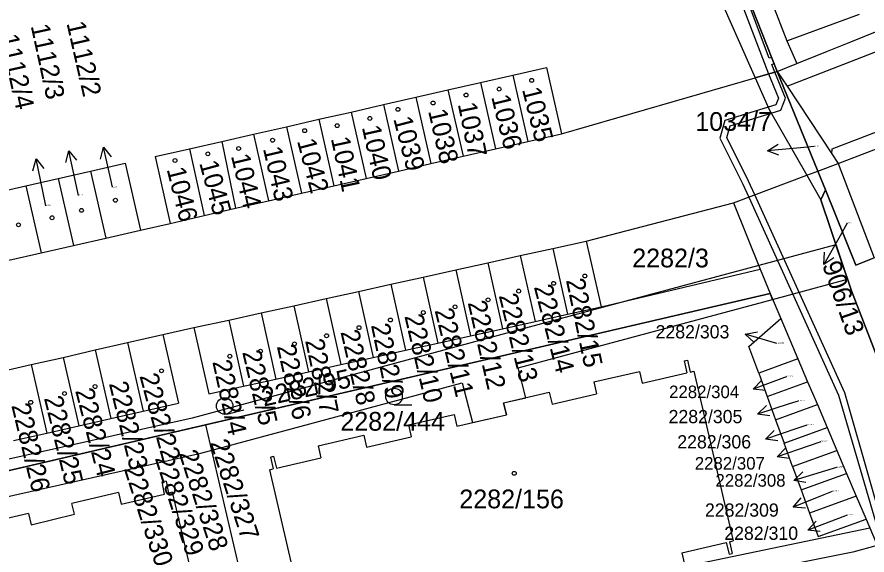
# Model space of a CAD drawing. Extents: x -785744 to -782822, y -1067550 to -1063910.
# Drawn here: x -783802 to -783724.9, y -1065942.6 to -1065893.8 of the extents above; entities that cross this region are included whole.
import ezdxf

# ---------------------------------------------------------------- set-up
doc = ezdxf.new("R2010")
doc.units = 0
for name, color, linetype in [('Hranice parcel', 7, 'Continuous'), ('Parcelní čísla', 7, 'Continuous'), ('Pop_ČP_popisy', 7, 'Continuous'), ('Vnitřní kresba', 7, 'Continuous'), ('Věcná břemena k části', 7, 'Continuous'), ('Značky budov', 7, 'Continuous'), ('Značky kultur', 7, 'Continuous')]:
    doc.layers.add(name, color=color, linetype=linetype)

msp = doc.modelspace()

# ---------------------------------------------------------------- linework, layer by layer
at = {"layer": 'Hranice parcel'}
for p, q in [((-783784.86, -1065930.76), (-783748.46, -1065922.3)), ((-783731.13, -1065924.78), (-783734.69, -1065926.07)), ((-783733.92, -1065928.19), (-783730.25, -1065926.85)), ((-783733.15, -1065930.3), (-783729.37, -1065928.93)), ((-783830.47, -1065941.37), (-783784.86, -1065930.76)), ((-783784.86, -1065930.76), (-783779.64, -1065953.08)), ((-783728.49, -1065931), (-783727.6, -1065933.08)), ((-783730.84, -1065936.65), (-783726.72, -1065935.16)), ((-783725.84, -1065937.23), (-783730.07, -1065938.77))]:
    msp.add_line(p, q, dxfattribs=at)
for points in [[(-783740.72, -1065879.17), (-783733, -1065898.71)], [(-783733.5, -1065892.43), (-783732.14, -1065895.94)], [(-783731.23, -1065897.99), (-783728.45, -1065896.87), (-783726.33, -1065896.02), (-783719.84, -1065893.4)], [(-783732.14, -1065895.94), (-783731.23, -1065897.99)], [(-783757, -1065899.05), (-783753.93, -1065898.36)], [(-783753.93, -1065898.36), (-783752.56, -1065904.36)], [(-783752.56, -1065904.36), (-783735.01, -1065899.29), (-783733, -1065898.71)], [(-783733, -1065898.71), (-783731.23, -1065897.99)], [(-783733, -1065898.71), (-783732.12, -1065900.04)], [(-783733, -1065898.71), (-783729.33, -1065907.76)], [(-783759.93, -1065899.72), (-783757, -1065899.05)], [(-783757, -1065899.05), (-783755.63, -1065905.06)], [(-783762.87, -1065900.39), (-783759.93, -1065899.72)], [(-783759.93, -1065899.72), (-783758.57, -1065905.73)], [(-783732.12, -1065900.04), (-783728.07, -1065906.17)], [(-783768.73, -1065901.72), (-783765.8, -1065901.05)], [(-783765.8, -1065901.05), (-783762.87, -1065900.39)], [(-783765.8, -1065901.05), (-783764.43, -1065907.07)], [(-783762.87, -1065900.39), (-783761.5, -1065906.4)], [(-783771.66, -1065902.39), (-783768.73, -1065901.72)], [(-783768.73, -1065901.72), (-783767.37, -1065907.75)], [(-783774.59, -1065903.05), (-783771.66, -1065902.39)], [(-783771.66, -1065902.39), (-783770.3, -1065908.42)], [(-783777.52, -1065903.72), (-783774.59, -1065903.05)], [(-783774.59, -1065903.05), (-783773.23, -1065909.09)], [(-783780.5, -1065904.4), (-783777.52, -1065903.72)], [(-783777.52, -1065903.72), (-783776.17, -1065909.76)], [(-783727.48, -1065907.06), (-783718.64, -1065903.66)], [(-783783.39, -1065905.05), (-783780.5, -1065904.4)], [(-783780.5, -1065904.4), (-783779.15, -1065910.44)], [(-783755.63, -1065905.06), (-783752.56, -1065904.36)], [(-783786.32, -1065905.72), (-783783.39, -1065905.05)], [(-783783.39, -1065905.05), (-783782.13, -1065911.1)], [(-783758.57, -1065905.73), (-783755.63, -1065905.06)], [(-783789.43, -1065906.43), (-783786.32, -1065905.72)], [(-783789.43, -1065906.43), (-783788.08, -1065912.49)], [(-783786.32, -1065905.72), (-783784.97, -1065911.77)], [(-783764.43, -1065907.07), (-783761.5, -1065906.4)], [(-783761.5, -1065906.4), (-783758.57, -1065905.73)], [(-783728.07, -1065906.17), (-783727.48, -1065907.06)], [(-783795.29, -1065907.74), (-783792.14, -1065907.02)], [(-783792.14, -1065907.02), (-783790.75, -1065913.1)], [(-783767.37, -1065907.75), (-783764.43, -1065907.07)], [(-783729.33, -1065907.76), (-783727.48, -1065907.06)], [(-783727.48, -1065907.06), (-783724.21, -1065915.62)], [(-783798.22, -1065908.41), (-783795.29, -1065907.74)], [(-783795.29, -1065907.74), (-783793.9, -1065913.82)], [(-783770.3, -1065908.42), (-783767.37, -1065907.75)], [(-783736.96, -1065910.64), (-783730.31, -1065908.13), (-783729.33, -1065907.76)], [(-783729.33, -1065907.76), (-783728.62, -1065909.46)], [(-783801.15, -1065909.07), (-783798.22, -1065908.41)], [(-783798.22, -1065908.41), (-783796.84, -1065914.49)], [(-783773.23, -1065909.09), (-783770.3, -1065908.42)], [(-783804.08, -1065909.74), (-783801.15, -1065909.07)], [(-783801.15, -1065909.07), (-783799.77, -1065915.15)], [(-783776.17, -1065909.76), (-783773.23, -1065909.09)], [(-783728.62, -1065909.46), (-783729.04, -1065910.34)], [(-783728.62, -1065909.46), (-783725.87, -1065916.27)], [(-783779.15, -1065910.44), (-783776.17, -1065909.76)], [(-783782.13, -1065911.1), (-783779.15, -1065910.44)], [(-783750.34, -1065914.09), (-783736.96, -1065910.64)], [(-783736.96, -1065910.64), (-783734.55, -1065916.64)], [(-783726.28, -1065918.6), (-783729.04, -1065910.34)], [(-783788.08, -1065912.49), (-783784.97, -1065911.77)], [(-783784.97, -1065911.77), (-783782.13, -1065911.1)], [(-783790.75, -1065913.1), (-783788.08, -1065912.49)], [(-783793.9, -1065913.82), (-783790.75, -1065913.1)], [(-783796.84, -1065914.49), (-783793.9, -1065913.82)], [(-783753.37, -1065914.76), (-783750.34, -1065914.09)], [(-783750.34, -1065914.09), (-783748.97, -1065920.05)], [(-783799.77, -1065915.15), (-783796.84, -1065914.49)], [(-783756.31, -1065915.41), (-783753.37, -1065914.76)], [(-783753.37, -1065914.76), (-783752.03, -1065920.73)], [(-783802.7, -1065915.82), (-783799.77, -1065915.15)], [(-783759.25, -1065916.06), (-783756.31, -1065915.41)], [(-783756.31, -1065915.41), (-783754.97, -1065921.38)], [(-783725.87, -1065916.27), (-783724.21, -1065915.62)], [(-783762.17, -1065916.71), (-783759.25, -1065916.06)], [(-783759.25, -1065916.06), (-783757.92, -1065922.04)], [(-783765.11, -1065917.36), (-783762.17, -1065916.71)], [(-783762.17, -1065916.71), (-783760.84, -1065922.69)], [(-783748.97, -1065920.05), (-783734.55, -1065916.64)], [(-783734.55, -1065916.64), (-783733.65, -1065918.86)], [(-783771, -1065918.66), (-783768.04, -1065918.01)], [(-783768.04, -1065918.01), (-783765.11, -1065917.36)], [(-783768.04, -1065918.01), (-783766.71, -1065923.99)], [(-783765.11, -1065917.36), (-783763.78, -1065923.34)], [(-783773.91, -1065919.31), (-783771, -1065918.66)], [(-783771, -1065918.66), (-783769.67, -1065924.65)], [(-783723.87, -1065924.78), (-783726.28, -1065918.6)], [(-783776.86, -1065919.96), (-783773.91, -1065919.31)], [(-783773.91, -1065919.31), (-783772.58, -1065925.3)], [(-783748.46, -1065922.3), (-783733.65, -1065918.86)], [(-783733.65, -1065918.86), (-783732.68, -1065921.13)], [(-783779.8, -1065920.61), (-783776.86, -1065919.96)], [(-783776.86, -1065919.96), (-783775.53, -1065925.95)], [(-783752.03, -1065920.73), (-783748.97, -1065920.05)], [(-783782.74, -1065921.26), (-783779.8, -1065920.61)], [(-783779.8, -1065920.61), (-783778.47, -1065926.61)], [(-783754.97, -1065921.38), (-783752.03, -1065920.73)], [(-783785.92, -1065921.93), (-783782.74, -1065921.26)], [(-783782.74, -1065921.26), (-783781.41, -1065927.26)], [(-783757.92, -1065922.04), (-783754.97, -1065921.38)], [(-783735.57, -1065923.65), (-783732.68, -1065921.13)], [(-783732.68, -1065921.13), (-783731.13, -1065924.78)], [(-783791.94, -1065923.3), (-783788.73, -1065922.57)], [(-783788.73, -1065922.57), (-783785.92, -1065921.93)], [(-783788.73, -1065922.57), (-783787.31, -1065928.78)], [(-783785.92, -1065921.93), (-783784.56, -1065927.96)], [(-783760.84, -1065922.69), (-783757.92, -1065922.04)], [(-783794.86, -1065923.97), (-783791.94, -1065923.3)], [(-783791.94, -1065923.3), (-783790.52, -1065929.51)], [(-783766.71, -1065923.99), (-783763.78, -1065923.34)], [(-783763.78, -1065923.34), (-783760.84, -1065922.69)], [(-783797.78, -1065924.64), (-783794.86, -1065923.97)], [(-783794.86, -1065923.97), (-783793.44, -1065930.18)], [(-783769.67, -1065924.65), (-783766.71, -1065923.99)], [(-783734.69, -1065926.07), (-783735.57, -1065923.65)], [(-783800.68, -1065925.3), (-783797.78, -1065924.64)], [(-783797.78, -1065924.64), (-783796.36, -1065930.85)], [(-783772.58, -1065925.3), (-783769.67, -1065924.65)], [(-783741.45, -1065924.97), (-783741.16, -1065924.9)], [(-783741.16, -1065924.9), (-783740.91, -1065925.97)], [(-783731.13, -1065924.78), (-783730.25, -1065926.85)], [(-783803.69, -1065925.99), (-783800.68, -1065925.3)], [(-783800.68, -1065925.3), (-783799.26, -1065931.51)], [(-783775.53, -1065925.95), (-783772.58, -1065925.3)], [(-783741.45, -1065924.97), (-783741.2, -1065926.04)], [(-783778.47, -1065926.61), (-783775.53, -1065925.95)], [(-783749.64, -1065926.87), (-783745.5, -1065925.91)], [(-783745.5, -1065925.91), (-783745.25, -1065926.98)], [(-783745.25, -1065926.98), (-783741.2, -1065926.04)], [(-783740.91, -1065925.97), (-783740.57, -1065925.89)], [(-783740.57, -1065925.89), (-783736.99, -1065941.28)], [(-783734.69, -1065926.07), (-783733.92, -1065928.19)], [(-783784.56, -1065927.96), (-783781.41, -1065927.26)], [(-783781.41, -1065927.26), (-783778.47, -1065926.61)], [(-783749.64, -1065926.87), (-783749.39, -1065927.94)], [(-783730.25, -1065926.85), (-783729.37, -1065928.93)], [(-783757.82, -1065928.77), (-783753.68, -1065927.81)], [(-783753.68, -1065927.81), (-783753.43, -1065928.88)], [(-783753.43, -1065928.88), (-783749.39, -1065927.94)], [(-783790.52, -1065929.51), (-783787.31, -1065928.78)], [(-783757.82, -1065928.77), (-783757.57, -1065929.84)], [(-783733.92, -1065928.19), (-783733.15, -1065930.3)], [(-783793.44, -1065930.18), (-783790.52, -1065929.51)], [(-783729.37, -1065928.93), (-783728.49, -1065931)], [(-783796.36, -1065930.85), (-783793.44, -1065930.18)], [(-783766.45, -1065930.77), (-783762.31, -1065929.81)], [(-783762.31, -1065929.81), (-783762.06, -1065930.88)], [(-783762.06, -1065930.88), (-783757.57, -1065929.84)], [(-783733.15, -1065930.3), (-783732.38, -1065932.42)], [(-783799.26, -1065931.51), (-783796.36, -1065930.85)], [(-783766.45, -1065930.77), (-783766.2, -1065931.84)], [(-783732.38, -1065932.42), (-783728.49, -1065931)], [(-783802.27, -1065932.18), (-783799.26, -1065931.51)], [(-783774.64, -1065932.67), (-783770.5, -1065931.71)], [(-783770.5, -1065931.71), (-783770.25, -1065932.78)], [(-783770.25, -1065932.78), (-783766.2, -1065931.84)], [(-783731.61, -1065934.54), (-783732.38, -1065932.42)], [(-783774.64, -1065932.67), (-783774.39, -1065933.74)], [(-783731.61, -1065934.54), (-783727.6, -1065933.08)], [(-783727.6, -1065933.08), (-783726.72, -1065935.16)], [(-783778.97, -1065933.68), (-783778.68, -1065933.61)], [(-783778.97, -1065933.68), (-783778.72, -1065934.75)], [(-783778.68, -1065933.61), (-783778.43, -1065934.68)], [(-783778.43, -1065934.68), (-783774.39, -1065933.74)], [(-783779.06, -1065934.83), (-783778.72, -1065934.75)], [(-783779.06, -1065934.83), (-783775.48, -1065950.22)], [(-783731.61, -1065934.54), (-783730.84, -1065936.65)], [(-783726.72, -1065935.16), (-783725.84, -1065937.23)], [(-783788.43, -1065935.86), (-783788.79, -1065935.94)], [(-783788.57, -1065937.05), (-783788.79, -1065935.94)], [(-783788.43, -1065935.86), (-783788.21, -1065936.95)], [(-783792.76, -1065936.91), (-783796.97, -1065937.89)], [(-783792.76, -1065936.91), (-783792.52, -1065937.96)], [(-783792.52, -1065937.96), (-783788.57, -1065937.05)], [(-783787.86, -1065936.88), (-783788.21, -1065936.95)], [(-783784.23, -1065952.28), (-783787.86, -1065936.88)], [(-783730.84, -1065936.65), (-783730.07, -1065938.77)], [(-783725.84, -1065937.23), (-783724.95, -1065939.31)], [(-783796.74, -1065938.87), (-783796.97, -1065937.89)], [(-783800.93, -1065938.81), (-783813.56, -1065941.72)], [(-783800.93, -1065938.81), (-783800.67, -1065939.82)], [(-783730.07, -1065938.77), (-783729.3, -1065940.89)], [(-783800.67, -1065939.82), (-783796.74, -1065938.87)], [(-783729.3, -1065940.89), (-783724.95, -1065939.31)], [(-783724.95, -1065939.31), (-783723.22, -1065943.39)], [(-783741.67, -1065942.37), (-783737.63, -1065941.43)], [(-783737.63, -1065941.43), (-783737.38, -1065942.5)], [(-783737.34, -1065941.36), (-783736.99, -1065941.28)], [(-783737.34, -1065941.36), (-783737.09, -1065942.43)], [(-783741.67, -1065942.37), (-783741.42, -1065943.44)], [(-783737.38, -1065942.5), (-783737.09, -1065942.43)]]:
    msp.add_lwpolyline(points, dxfattribs=at)
at = {"layer": 'Pop_ČP_popisy'}
for p, q in [((-783793.46, -1065908.52), (-783794.115, -1065905.592)), ((-783730.9, -1065905.64), (-783733.889, -1065905.895)), ((-783796.62, -1065908.83), (-783797.257, -1065905.898)), ((-783799.62, -1065909.58), (-783800.227, -1065906.642)), ((-783727.31, -1065913.62), (-783728.789, -1065916.23)), ((-783733.03, -1065923.37), (-783735.91, -1065922.53)), ((-783732.36, -1065926.48), (-783735.176, -1065927.514)), ((-783731.93, -1065928.87), (-783734.789, -1065929.779)), ((-783731.22, -1065931.09), (-783734.061, -1065932.054)), ((-783730.19, -1065932.69), (-783733.028, -1065933.661)), ((-783728.64, -1065934.93), (-783731.512, -1065935.796)), ((-783728.78, -1065937.1), (-783731.565, -1065938.214)), ((-783727.44, -1065939.24), (-783730.239, -1065940.32))]:
    msp.add_line(p, q, dxfattribs=at)
for points in [[(-783794.385, -1065906.677), (-783794.115, -1065905.592), (-783793.409, -1065906.459)], [(-783732.85, -1065906.308), (-783733.889, -1065905.895), (-783732.935, -1065905.312)], [(-783729.67, -1065905.53), (-783730.9, -1065905.64)], [(-783797.533, -1065906.982), (-783797.257, -1065905.898), (-783796.556, -1065906.769)], [(-783800.514, -1065907.723), (-783800.227, -1065906.642), (-783799.535, -1065907.52)], [(-783793.3, -1065909.21), (-783793.46, -1065908.52)], [(-783796.38, -1065909.95), (-783796.62, -1065908.83)], [(-783799.35, -1065910.9), (-783799.62, -1065909.58)], [(-783726.66, -1065912.47), (-783727.31, -1065913.62)], [(-783727.861, -1065915.607), (-783728.789, -1065916.23), (-783728.731, -1065915.114)], [(-783735.09, -1065923.29), (-783735.91, -1065922.53), (-783734.81, -1065922.33)], [(-783732.16, -1065926.4), (-783732.36, -1065926.48)], [(-783734.065, -1065927.639), (-783735.176, -1065927.514), (-783734.41, -1065926.7)], [(-783731.1, -1065928.61), (-783731.93, -1065928.87)], [(-783733.685, -1065929.952), (-783734.789, -1065929.779), (-783733.988, -1065928.999)], [(-783730.31, -1065930.78), (-783731.22, -1065931.09)], [(-783732.953, -1065932.206), (-783734.061, -1065932.054), (-783733.275, -1065931.259)], [(-783729.04, -1065932.3), (-783730.19, -1065932.69)], [(-783731.92, -1065933.811), (-783733.028, -1065933.661), (-783732.244, -1065932.865)], [(-783727.64, -1065934.63), (-783728.64, -1065934.93)], [(-783730.41, -1065935.986), (-783731.512, -1065935.796), (-783730.699, -1065935.029)], [(-783728.04, -1065936.8), (-783728.78, -1065937.1)], [(-783730.451, -1065938.307), (-783731.565, -1065938.214), (-783730.823, -1065937.379)], [(-783729.126, -1065940.427), (-783730.239, -1065940.32), (-783729.486, -1065939.494)], [(-783726.66, -1065938.94), (-783727.44, -1065939.24)]]:
    msp.add_lwpolyline(points, dxfattribs=at)
at = {"layer": 'Vnitřní kresba'}
for points in [[(-783732.12, -1065900.04), (-783702.98, -1065888.7)], [(-783732.14, -1065895.94), (-783725.56, -1065893.51)], [(-783728.01, -1065905.73), (-783708.35, -1065898.17), (-783706.52, -1065897.47), (-783700.64, -1065895.21)], [(-783728.07, -1065906.17), (-783728.01, -1065905.73)]]:
    msp.add_lwpolyline(points, dxfattribs=at)
at = {"layer": 'Věcná břemena k části'}
for p, q in [((-783755.81, -1065928.3), (-783756.51, -1065925.6)), ((-783785.3, -1065933.34), (-783761.58, -1065926.96)), ((-783761.58, -1065926.96), (-783760.65, -1065930.55)), ((-783757.82, -1065928.77), (-783755.81, -1065928.3)), ((-783757.57, -1065929.84), (-783757.82, -1065928.77)), ((-783760.65, -1065930.55), (-783757.57, -1065929.84)), ((-783805, -1065937.75), (-783785.3, -1065933.34))]:
    msp.add_line(p, q, dxfattribs=at)
for points in [[(-783733, -1065898.71), (-783740.72, -1065879.17)], [(-783737, -1065890.52), (-783733.8, -1065898.94)], [(-783733.73, -1065897.52), (-783736.44, -1065890.3)], [(-783738.46, -1065891.5), (-783735.01, -1065899.29)], [(-783733.5, -1065897.44), (-783733.73, -1065897.52)], [(-783733.28, -1065897.99), (-783733.5, -1065897.44)], [(-783735.01, -1065899.29), (-783733, -1065898.71)], [(-783733, -1065898.71), (-783735.01, -1065899.29)], [(-783733.51, -1065898.08), (-783733.28, -1065897.99)], [(-783733.22, -1065898.77), (-783733.51, -1065898.08)], [(-783729.33, -1065907.76), (-783733, -1065898.71)], [(-783735.01, -1065899.29), (-783733.74, -1065902.16)], [(-783733.8, -1065898.94), (-783732.9, -1065901.12)], [(-783732.26, -1065901.12), (-783733.22, -1065898.77)], [(-783733.14, -1065901.75), (-783737.77, -1065903.15)], [(-783732.9, -1065901.12), (-783733.14, -1065901.75)], [(-783732.68, -1065902.23), (-783732.26, -1065901.12)], [(-783737.29, -1065903.63), (-783732.68, -1065902.23)], [(-783733.74, -1065902.16), (-783730.31, -1065908.13)], [(-783737.77, -1065903.15), (-783738.22, -1065904.75)], [(-783737.58, -1065904.69), (-783737.29, -1065903.63)], [(-783738.22, -1065904.75), (-783736.14, -1065908.92)], [(-783735.6, -1065908.66), (-783737.58, -1065904.69)], [(-783728.62, -1065909.46), (-783729.33, -1065907.76)], [(-783735.03, -1065909.91), (-783735.6, -1065908.66)], [(-783730.31, -1065908.13), (-783729.04, -1065910.34)], [(-783736.14, -1065908.92), (-783735.59, -1065910.12)], [(-783729.04, -1065910.34), (-783728.62, -1065909.46)], [(-783728.62, -1065909.46), (-783729.04, -1065910.34)], [(-783725.87, -1065916.27), (-783728.62, -1065909.46)], [(-783735.59, -1065910.12), (-783727.45, -1065928.07)], [(-783726.89, -1065927.87), (-783735.03, -1065909.91)], [(-783729.04, -1065910.34), (-783726.28, -1065918.6)], [(-783727.68, -1065914.42), (-783734.69, -1065916.3)], [(-783726.63, -1065917.55), (-783727.68, -1065914.42)], [(-783724.21, -1065915.62), (-783725.87, -1065916.27)], [(-783734.69, -1065916.3), (-783745.95, -1065919.34)], [(-783733.43, -1065919.38), (-783726.63, -1065917.55)], [(-783726.28, -1065918.6), (-783723.87, -1065924.78)], [(-783745.95, -1065919.34), (-783759.88, -1065923.09)], [(-783756.51, -1065925.6), (-783733.43, -1065919.38)], [(-783748.46, -1065922.3), (-783733.65, -1065918.86)], [(-783733.65, -1065918.86), (-783748.46, -1065922.3)], [(-783733.65, -1065918.86), (-783733.43, -1065919.38)], [(-783733.43, -1065919.38), (-783733.65, -1065918.86)], [(-783845.18, -1065944.79), (-783748.46, -1065922.3)], [(-783748.46, -1065922.3), (-783784.86, -1065930.76)], [(-783759.88, -1065923.09), (-783786.08, -1065930.14)], [(-783722.09, -1065944.53), (-783726.89, -1065927.87)], [(-783727.45, -1065928.07), (-783723.17, -1065942.74)], [(-783786.08, -1065930.14), (-783807.31, -1065934.89)], [(-783784.86, -1065930.76), (-783845.18, -1065944.79)], [(-783724.6, -1065940.14), (-783740.72, -1065943.49)], [(-783723.94, -1065941.69), (-783726.16, -1065942.32)], [(-783726.16, -1065942.32), (-783733.7, -1065943.82)]]:
    msp.add_lwpolyline(points, dxfattribs=at)
at = {"layer": 'Značky budov'}
for centre in [(-783755.28, -1065899.52), (-783758.23, -1065900.31), (-783761.23, -1065900.85), (-783764.22, -1065901.57), (-783767.41, -1065902.15), (-783769.96, -1065902.97), (-783775.87, -1065904.08), (-783772.92, -1065903.63), (-783778.78, -1065904.95), (-783781.86, -1065905.7), (-783784.65, -1065906.18), (-783787.63, -1065906.79), (-783793.03, -1065910.39), (-783798.78, -1065911.98), (-783796.11, -1065911.31), (-783801.82, -1065912.62), (-783750.46, -1065917.26), (-783753.29, -1065917.93), (-783756.46, -1065918.63), (-783759.23, -1065919.42), (-783762.23, -1065920.06), (-783768.09, -1065921.25), (-783765.11, -1065920.58), (-783770.94, -1065921.95), (-783773.88, -1065922.68), (-783776.79, -1065923.41), (-783779.88, -1065924.08), (-783782.65, -1065924.54), (-783788.85, -1065925.86), (-783794.88, -1065927.29), (-783797.65, -1065927.92), (-783800.71, -1065928.72), (-783756.86, -1065935.16)]:
    msp.add_circle(centre, 0.175, dxfattribs=at)
at = {"layer": 'Značky kultur'}
for p, q in [((-783782.94, -1065929.78), (-783781.388, -1065929.389)), ((-783767.76, -1065928.94), (-783766.16, -1065928.94))]:
    msp.add_line(p, q, dxfattribs=at)
for centre in [(-783767.76, -1065928.19), (-783783.123, -1065929.053)]:
    msp.add_circle(centre, 0.75, dxfattribs=at)

# ---------------------------------------------------------------- texts
at = {"layer": 'Parcelní čísla'}
for s, rotation, p in [('1035', 284.09562, (-783756.16, -1065900.34)), ('1036', 283.94451, (-783758.96, -1065901.01)), ('1037', 281.70648, (-783761.99, -1065901.67)), ('1038', 283.10634, (-783764.68, -1065902.3)), ('1039', 284.61087, (-783767.84, -1065903)), ('1040', 282.52881, (-783770.69, -1065903.76)), ('1042', 284.81508, (-783776.57, -1065905.01)), ('1041', 282.07863, (-783773.5, -1065904.79)), ('1043', 283.11219, (-783779.66, -1065905.7)), ('1044', 283.42368, (-783782.56, -1065906.37)), ('1045', 285.32574, (-783785.44, -1065907.01)), ('1046', 284.03622, (-783788.39, -1065907.58)), ('2282/15', 282.00708, (-783752.18, -1065917.64)), ('2282/14', 284.61555, (-783755.09, -1065918.25)), ('2282/12', 282.93327, (-783761.09, -1065919.68)), ('2282/13', 283.73121, (-783758.27, -1065919.04)), ('2282/11', 283.83561, (-783764.09, -1065920.38)), ('2282/10', 283.16772, (-783766.83, -1065920.9)), ('2282/9', 281.68497, (-783769.86, -1065921.72)), ('2282/8', 282.98979, (-783772.63, -1065922.33)), ('2282/7', 281.7981, (-783775.83, -1065923.12)), ('2282/5', 283.31964, (-783781.54, -1065924.17)), ('2282/6', 282.60396, (-783778.4, -1065923.64)), ('2282/4', 282.4659, (-783784.25, -1065925.04)), ('2282/95', 12.59001, (-783779.57, -1065929.11)), ('2282/22', 285.16743, (-783790.86, -1065926.32)), ('2282/23', 283.77657, (-783793.63, -1065927.02)), ('2282/24', 284.50017, (-783796.69, -1065927.66)), ('2282/26', 283.53582, (-783802.48, -1065929)), ('2282/25', 283.71726, (-783799.52, -1065928.33))]:
    msp.add_text(s, height=1.7, rotation=rotation, dxfattribs=at).set_placement(p)
for s, height, p in [('1034/7', 0.1, (-783729.67, -1065905.53)), ('1112/2', 0.1, (-783793.3, -1065909.21)), ('1112/3', 0.1, (-783796.38, -1065909.95)), ('1112/4', 0.1, (-783799.35, -1065910.9)), ('906/13', 0.1, (-783726.66, -1065912.47)), ('2282/3', 1.7, (-783746.16, -1065916.48)), ('2282/303', 0.1, (-783732.96, -1065923.39)), ('2282/304', 0.1, (-783732.16, -1065926.4)), ('2282/305', 0.1, (-783731.1, -1065928.61)), ('2282/444', 1.7, (-783772.63, -1065931.29)), ('2282/306', 0.1, (-783730.31, -1065930.78)), ('2282/307', 0.1, (-783729.04, -1065932.3)), ('2282/308', 0.1, (-783727.64, -1065934.63)), ('2282/156', 1.7, (-783761.84, -1065938.33)), ('2282/309', 0.1, (-783728.04, -1065936.8)), ('2282/310', 0.1, (-783726.66, -1065938.94))]:
    msp.add_text(s, height=height, dxfattribs=at).set_placement(p)
at = {"layer": 'Pop_ČP_popisy'}
for s, rotation, p in [('1112/3', 282.24909, (-783800.723, -1065894.574)), ('1112/2', 282.85236, (-783797.476, -1065894.34)), ('1112/4', 282.57111, (-783803.531, -1065895.501)), ('906/13', 289.33272, (-783728.952, -1065916.245)), ('2282/327', 288, (-783784.481, -1065932.369)), ('2282/328', 288, (-783787.294, -1065933.338)), ('2282/329', 288, (-783789.473, -1065933.782)), ('2282/330', 288, (-783792.284, -1065934.725))]:
    msp.add_text(s, height=1.7, rotation=rotation, dxfattribs=at).set_placement(p)
for s, height, p in [('1034/7', 1.7, (-783740.441, -1065904.1)), ('2282/303', 1.2, (-783744.041, -1065922.92)), ('2282/304', 1.14, (-783742.818, -1065928.34)), ('2282/305', 1.2, (-783742.861, -1065930.61)), ('2282/306', 1.2, (-783742.073, -1065932.9)), ('2282/307', 1.14, (-783740.485, -1065934.82)), ('2282/308', 1.14, (-783738.611, -1065936.37)), ('2282/309', 1.2, (-783739.563, -1065939.09)), ('2282/310', 1.2, (-783737.809, -1065941.19))]:
    msp.add_text(s, height=height, dxfattribs=at).set_placement(p)

doc.saveas('drawing.dxf')
